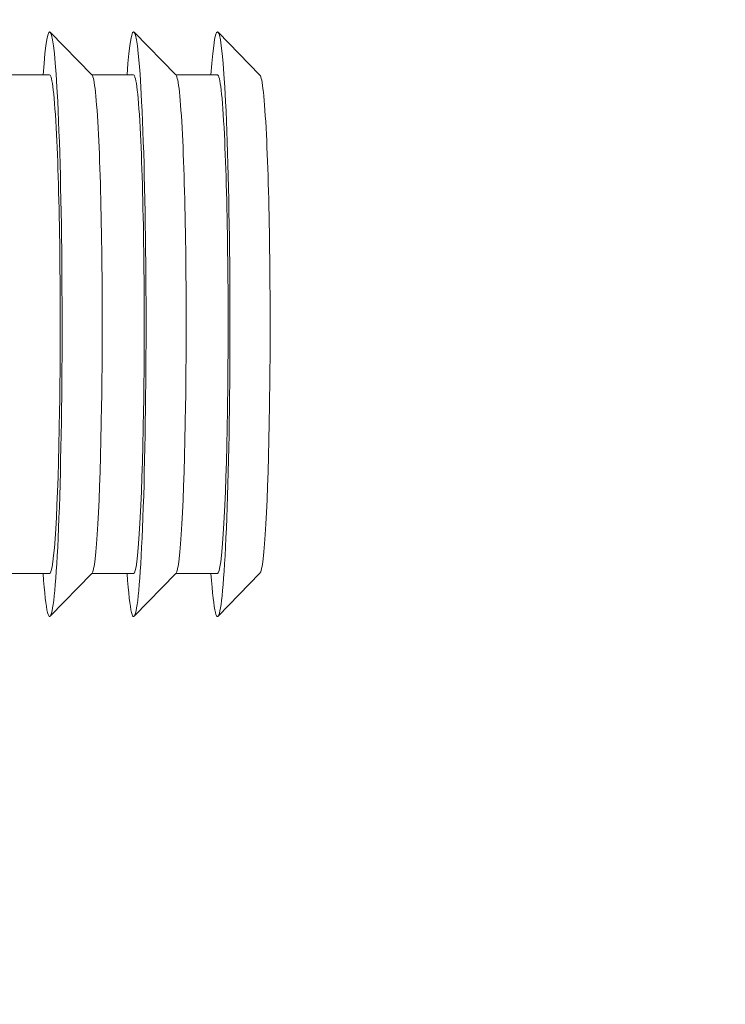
# Model space of a CAD drawing. Header units: millimetres. Extents: x 23192 to 177760, y -399809 to -79279.
# Tile 619 of 656: x 74619 to 74632, y -197753 to -197734. Entities that reach past the tile are written whole.
import ezdxf

# ---------------------------------------------------------------- set-up
doc = ezdxf.new("R2010")
doc.units = ezdxf.units.MM
doc.layers.get('0').update_dxf_attribs({"lineweight": 0})
doc.layers.add('!!_@ wypos sanit nd', color=7, linetype='Continuous', lineweight=0, plot=False)
doc.styles.add('SIMPLEX', font='simplex.shx', dxfattribs={"width": 0.77})
doc.dimstyles.new('OL PB 200', dxfattribs={"dimscale": 4, "dimtxt": 5, "dimasz": 0.2, "dimexe": 10, "dimexo": 10, "dimgap": 1, "dimtad": 1, "dimdec": 1, "dimrnd": 0.5, "dimzin": 9, "dimdsep": 46, "dimtxsty": 'SIMPLEX', "dimblk": 'thick_MSz', "dimcen": 0.1, "dimdle": 8, "dimse1": 1, "dimse2": 1, "dimclrd": 256, "dimclre": 256, "dimclrt": 3, "dimadec": 1, "dimazin": 2, "dimtfac": 1, "dimtdec": 1, "dimtix": 1, "dimtofl": 0, "dimtmove": 2, "dimatfit": 3, "dimldrblk": 'thick_MSz', "dimfxl": 10, "dimfxlon": 1, "dimtolj": 1, "dimlwd": -1, "dimlwe": -1, "dimarcsym": 0})

# ---------------------------------------------------------------- blocks, each defined once
blk = doc.blocks.new('A$C4ebe9e89')
for points in [[(-0.24944, 0.17326), (-0.24147, 0.18145)], [(-0.24136, 0.17331), (-0.23341, 0.17331), (-0.22548, 0.18145)], [(-0.22538, 0.17331), (-0.21743, 0.17331), (-0.2095, 0.18145)], [(-0.19567, 0.17331), (-0.20939, 0.17331)], [(-0.24944, 0.07835), (-0.24147, 0.07016)], [(-0.24136, 0.07831), (-0.23341, 0.07831), (-0.22548, 0.07016)], [(-0.22538, 0.07831), (-0.21743, 0.07831), (-0.2095, 0.07016)], [(-0.2, 0.07831), (-0.20939, 0.07831)]]:
    blk.add_lwpolyline(points)
for centre, major_axis, start_param, end_param in [((-0.24136, 0.12581), (0, 0.0557), 5.733752, 6.988802), ((-0.22538, 0.12581), (0, 0.0557), 5.733752, 6.988802), ((-0.20939, 0.12581), (0, 0.0557), 5.733752, 6.988802), ((-0.24936, 0.12581), (0, 0.0475), 0.043665, 0.705617), ((-0.24136, 0.12581), (0, 0.0475), 0, 0.705617), ((-0.23337, 0.12581), (0, 0.0475), 0.043665, 0.705617), ((-0.22538, 0.12581), (0, 0.0475), 0, 0.705617), ((-0.21738, 0.12581), (0, 0.0475), 0.043665, 0.705617), ((-0.20939, 0.12581), (0, 0.0475), 0, 0.705617), ((-0.24136, 0.12581), (0, 0.0557), 0.705617, 3.691026), ((-0.22538, 0.12581), (0, 0.0557), 0.705617, 3.691026), ((-0.20939, 0.12581), (0, 0.0557), 0.705617, 3.691026), ((-0.24936, 0.12581), (0, 0.0475), 0.705617, 3.097928), ((-0.24136, 0.12581), (0, 0.0475), 0.705617, 3.141593), ((-0.23337, 0.12581), (0, 0.0475), 0.705617, 3.097928), ((-0.22538, 0.12581), (0, 0.0475), 0.705617, 3.141593), ((-0.21738, 0.12581), (0, 0.0475), 0.705617, 3.097928), ((-0.20939, 0.12581), (0, 0.0475), 0.705617, 3.141593)]:
    blk.add_ellipse(centre, major_axis=major_axis, ratio=0.04256, start_param=start_param, end_param=end_param)
blk = doc.blocks.new('thick_MSz')
for p, q in [((0, 15), (0, -15)), ((-10, 0), (10, 0))]:
    blk.add_line(p, q)
at = {"const_width": 2, "elevation": 2}
blk.add_lwpolyline([(-7.071, -7.071), (7.071, 7.071)], dxfattribs=at)
blk = doc.blocks.new('*D1793')
at = {"transparency": 16777216}
blk.add_line((74545.846, -197804.085), (74754.493, -197804.085), dxfattribs=at)
at = {"layer": 'DEFPOINTS', "color": 0, "transparency": 16777216}
for p in [(74545.046, -197700.762), (74755.293, -197700.762), (74755.293, -197804.085)]:
    blk.add_point(p, dxfattribs=at)
at = {"transparency": 16777216, "xscale": 0.8, "yscale": 0.8, "zscale": 0.8, "rotation": 180}
blk.add_blockref('thick_MSz', (74545.046, -197804.085), dxfattribs=at)
at = {"transparency": 16777216, "xscale": 0.8, "yscale": 0.8, "zscale": 0.8}
blk.add_blockref('thick_MSz', (74755.293, -197804.085), dxfattribs=at)
at = {"color": 3, "transparency": 16777216, "insert": (74650.17, -197790.085), "char_height": 20, "attachment_point": 5, "style": 'SIMPLEX'}
blk.add_mtext('\\A1;210', dxfattribs=at)

msp = doc.modelspace()

# ---------------------------------------------------------------- block references
at = {"layer": '!!_@ wypos sanit nd', "xscale": -100, "yscale": 100, "zscale": 100}
msp.add_blockref('A$C4ebe9e89', (74598.31195, -197752.33536), dxfattribs=at)

# ---------------------------------------------------------------- dimensions: what is measured, and where the dimension line sits
dim = msp.add_linear_dim(base=(74755.29274, -197804.08482), p1=(74545.04643, -197700.76241), p2=(74755.29274, -197700.76241), dimstyle='OL PB 200')
dim.commit()
dim.dimension.update_dxf_attribs({"geometry": '*D1793', "text_midpoint": (74650.16959, -197790.08482)})

doc.saveas('drawing.dxf')
